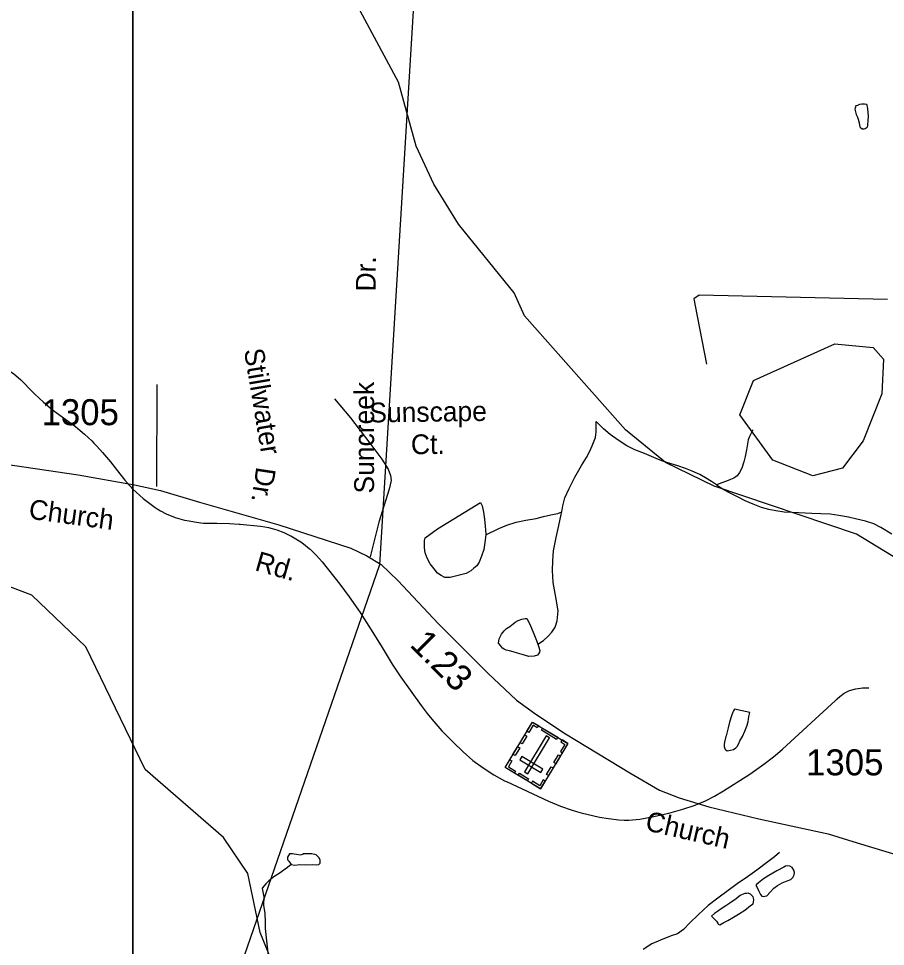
# Model space of a CAD drawing. Extents: x 2082433 to 2279600, y 546599 to 755198.
# Drawn here: x 2124939 to 2129105, y 611701 to 616158 of the extents above; entities that cross this region are included whole.
import ezdxf

# ---------------------------------------------------------------- set-up
doc = ezdxf.new("R2010")
doc.units = 0
for name, color, linetype in [('Exist Boundary Political Fire Districts', 7, 'Continuous'), ('Exist Cultural Cemetery CELL', 7, 'Continuous'), ('Exist Hydrographic Creek Single Shore', 7, 'Continuous'), ('Exist Hydrographic Misc Water Feature', 7, 'Continuous'), ('Exist Hydrographic Pond Under 1500 Sq Ft', 7, 'Continuous'), ('Exist Road Non-System Type 51', 7, 'Continuous'), ('Exist Road Non-System Type 51 Label', 7, 'Continuous'), ('Exist Road Secondary Mileage Hundredths English Label', 7, 'Continuous'), ('Exist Road Secondary Type 51 Attributed', 7, 'Continuous'), ('Exist Road Secondary Type 51 Label', 7, 'Continuous'), ('Exist Road Secondary Type 51 Number Label', 7, 'Continuous'), ('Map Preparation Inset Cut Line', 7, 'Continuous')]:
    doc.layers.add(name, color=color, linetype=linetype)

msp = doc.modelspace()

# ---------------------------------------------------------------- linework, layer by layer
at = {"layer": 'Exist Boundary Political Fire Districts'}
msp.add_lwpolyline([(2127327.8, 624286), (2126673.5, 613533.4), (2125185.8, 609236.3)], dxfattribs=at)
at = {"layer": 'Exist Cultural Cemetery CELL'}
for points in [[(2127448.1, 612457.8), (2127277.7, 612560.6), (2127409.2, 612778.6), (2127579.7, 612675.8)], [(2127437.5, 612761.5), (2127431.6, 612751.7), (2127412.8, 612763), (2127391.9, 612728.4), (2127382.4, 612734.2), (2127409.2, 612778.6)], [(2127524.5, 612695.6), (2127451.9, 612739.5), (2127457.7, 612749.2), (2127530.4, 612705.4)], [(2127381.6, 612710.9), (2127359.2, 612673.8), (2127349.5, 612679.6), (2127371.8, 612716.7)], [(2127369.9, 612539.1), (2127385.9, 612529.5), (2127490.7, 612703.1), (2127474.7, 612712.8)], [(2127551.3, 612692.8), (2127545.4, 612683), (2127564.2, 612671.6), (2127543.3, 612637), (2127552.9, 612631.3), (2127579.7, 612675.7)], [(2127347.5, 612654.4), (2127325.2, 612617.3), (2127315.4, 612623.2), (2127337.8, 612660.3)], [(2127300, 612597.7), (2127309.7, 612591.9), (2127293.1, 612564.3), (2127327.8, 612543.4), (2127322.1, 612533.8), (2127277.6, 612560.6)], [(2127448.4, 612537.1), (2127458, 612553.1), (2127357.2, 612613.9), (2127347.5, 612597.9)], [(2127543.6, 612615.9), (2127521.2, 612578.8), (2127511.4, 612584.7), (2127533.8, 612621.8)], [(2127508.8, 612558.3), (2127486.5, 612521.2), (2127476.7, 612527.1), (2127499.1, 612564.2)], [(2127384.7, 612496), (2127340.4, 612522.8), (2127346.2, 612532.5), (2127390.6, 612505.8)], [(2127470.5, 612494.8), (2127460.8, 612500.7), (2127444.2, 612473.1), (2127409.5, 612494.1), (2127403.7, 612484.6), (2127448.1, 612457.8)]]:
    msp.add_lwpolyline(points, close=True, dxfattribs=at)
at = {"layer": 'Exist Hydrographic Creek Single Shore'}
for points in [[(2130037.7, 612567.4), (2129869.8, 612816.8), (2129200.7, 613538.9), (2128966.7, 613681.5), (2128282.6, 613911.8), (2128048.7, 614024.9), (2127856.8, 614182.9), (2127370.6, 614730.8), (2127320.7, 614840.1), (2127052.7, 615170.3), (2126934.6, 615362.9), (2126850.6, 615545), (2126765.7, 615851.9), (2126488.6, 616369.2)], [(2126508.5, 610011.1), (2126398.6, 610387.3), (2126277.6, 611226.3), (2126201.5, 611519.9), (2126100.6, 611767.9), (2126040.6, 612051.2), (2125923.5, 612224.2), (2125547.6, 612550.1), (2125261.6, 613139.8), (2125002.6, 613387.8), (2124701.6, 613502.1), (2124051.5, 613676.1), (2123493.6, 613707.1), (2123301.5, 613737.2)]]:
    msp.add_lwpolyline(points, dxfattribs=at)
at = {"layer": 'Exist Hydrographic Misc Water Feature'}
for p, q in [((2125007.4, 614363.8), (2125016.5, 614354.4)), ((2125998.7, 613729.2), (2126004.4, 613728.8)), ((2126242.9, 613675.5), (2126248.4, 613672.8)), ((2126336.4, 613612.7), (2126340.5, 613609.4)), ((2126570.1, 613320.5), (2126581.4, 613304.3)), ((2127027.4, 612681.5), (2127075.4, 612635.9)), ((2127275.3, 612496.9), (2127283.5, 612492.6))]:
    msp.add_line(p, q, dxfattribs=at)
for points in [[(2128992.4, 615747), (2128980.5, 615744.7), (2128970.7, 615740.9), (2128962.5, 615738.5), (2128960.6, 615734.7), (2128960.8, 615728.6), (2128958.8, 615722.9), (2128960.8, 615710.8), (2128964.5, 615696.8), (2128971.1, 615684.9), (2128974.8, 615674.6), (2128979.1, 615656.9), (2128980.9, 615646.9), (2128983, 615638.9), (2128987.1, 615633), (2128993.2, 615628.8), (2129003.5, 615628.9), (2129008.8, 615630.9), (2129017, 615636.9), (2129021.1, 615642.8), (2129021.3, 615646.9), (2129022.8, 615668.9), (2129024.8, 615688.9), (2129022.8, 615707.1), (2129020.7, 615724.8), (2129018.9, 615734.8), (2129017, 615740.8), (2129016.8, 615744.9), (2129004.3, 615746.7), (2128992.4, 615747)], [(2124883, 614473.9), (2124914.5, 614452.8), (2124950.6, 614422.8), (2125007.4, 614363.8)], [(2124883, 614473.9), (2124914.5, 614452.8), (2124950.6, 614422.8), (2125007.4, 614363.8)], [(2125016.5, 614354.4), (2125058.5, 614314.8), (2125102.4, 614279.1)], [(2125016.5, 614354.4), (2125058.5, 614314.8), (2125102.4, 614279.1)], [(2125102.4, 614279.1), (2125212.5, 614198.8), (2125235, 614179.5)], [(2125102.4, 614279.1), (2125212.5, 614198.8), (2125235, 614179.5)], [(2127549.7, 613789.1), (2127555.4, 613817), (2127565.3, 613855.2), (2127584.9, 613901.3), (2127613, 613955.5), (2127644.4, 614011.5), (2127668.2, 614049.7), (2127682.3, 614077.6), (2127696.3, 614105.5), (2127705.7, 614129.6), (2127711.9, 614145.7), (2127713.7, 614159.6), (2127715.8, 614171.9), (2127715.6, 614185.7), (2127715.8, 614197.4), (2127715.6, 614211.6), (2127715.6, 614221.8)], [(2128292.8, 613918.3), (2128268.8, 613934.1), (2128240.7, 613952.1), (2128212.8, 613968.1), (2128176.7, 613983.7), (2128144.5, 613997.5), (2128108.2, 614009.5), (2128076.2, 614019.2), (2128050.4, 614027.2), (2128030.5, 614033), (2128004.1, 614045.1), (2127948.1, 614068.6), (2127900.5, 614086.3), (2127862.2, 614106.3), (2127820.1, 614132.2), (2127781.8, 614159.9), (2127750, 614187.8), (2127715.6, 614221.8)], [(2125235, 614179.5), (2125256.4, 614161.5), (2125290.4, 614128.9)], [(2125235, 614179.5), (2125256.4, 614161.5), (2125290.4, 614128.9)], [(2128469.5, 614183.1), (2128465.8, 614178.8), (2128459.7, 614166.8), (2128451.5, 614151), (2128445.8, 614134.8), (2128442.1, 614114.7), (2128438, 614087), (2128432, 614055), (2128424.4, 614029), (2128414.6, 613998.8), (2128404.5, 613976.8), (2128392.6, 613960.8), (2128376.4, 613950.6), (2128360.7, 613944.5), (2128341, 613936.5), (2128318.8, 613928.6), (2128292.8, 613918.3)], [(2125290.4, 614128.9), (2125300.5, 614119.2), (2125315, 614103.6)], [(2125290.4, 614128.9), (2125300.5, 614119.2), (2125315, 614103.6)], [(2125315, 614103.6), (2125342.7, 614074.3), (2125380.4, 614028.8), (2125425.3, 613971.9)], [(2125315, 614103.6), (2125342.7, 614074.3), (2125380.4, 614028.8), (2125425.3, 613971.9)], [(2125425.3, 613971.9), (2125449.5, 613941.1), (2125462.7, 613926.5)], [(2125425.3, 613971.9), (2125449.5, 613941.1), (2125462.7, 613926.5)], [(2125462.7, 613926.5), (2125488.7, 613897.3), (2125538.5, 613852.8), (2125595.5, 613809.7), (2125605.4, 613803.3)], [(2125462.7, 613926.5), (2125488.7, 613897.3), (2125538.5, 613852.8), (2125595.5, 613809.7), (2125605.4, 613803.3)], [(2129135.5, 613682.1), (2129083.5, 613713.9), (2129049.4, 613731.7), (2129009.2, 613743.4), (2128967.2, 613753.4), (2128927.2, 613763.1), (2128881.3, 613770.9), (2128839.2, 613776.8), (2128795.4, 613778.6), (2128751.5, 613780.4), (2128719.5, 613782), (2128689.1, 613784.1), (2128655.5, 613786), (2128619.2, 613787.8), (2128579.4, 613793.4), (2128545, 613799.4), (2128509.3, 613809.3), (2128469.5, 613825.1), (2128431.4, 613841), (2128396.9, 613858.8), (2128362.9, 613876.5), (2128329.3, 613894.5), (2128298.5, 613914.2), (2128292.8, 613918.3)], [(2125605.4, 613803.3), (2125621.4, 613793), (2125648.4, 613778.8), (2125691.5, 613762), (2125737.2, 613749), (2125758.7, 613744.9)], [(2125605.4, 613803.3), (2125621.4, 613793), (2125648.4, 613778.8), (2125691.5, 613762), (2125737.2, 613749), (2125758.7, 613744.9)], [(2127184.3, 613677.7), (2127180.8, 613641.7), (2127174.6, 613607.3), (2127164.6, 613575.6), (2127152.7, 613547.4), (2127141.2, 613529.2), (2127126.9, 613517.2), (2127112.9, 613505.1), (2127091, 613493), (2127064.9, 613485.2), (2127039.3, 613479), (2127013.3, 613472.8), (2126987.2, 613472.6), (2126969.4, 613482.6), (2126953, 613494.5), (2126936.8, 613514.3), (2126917.1, 613538.4), (2126902.9, 613566.5), (2126892.9, 613592.4), (2126890.4, 613616.3), (2126890.4, 613634.1), (2126890.6, 613650.3), (2126892.5, 613664.2), (2126952.2, 613706.3), (2127159.5, 613833.5), (2127167.5, 613817.3), (2127174, 613787.5), (2127178.1, 613753.6), (2127182.2, 613719.3), (2127184.5, 613681.7), (2127184.3, 613677.7)], [(2127184.3, 613677.7), (2127247.8, 613707.8), (2127285.8, 613723.9), (2127329.9, 613738.3), (2127377.4, 613748.2), (2127426, 613756.6), (2127461.7, 613766.7), (2127483.6, 613770.7), (2127506, 613775), (2127522, 613779), (2127531.6, 613781.2), (2127549.7, 613789.1)], [(2127434.6, 613152.7), (2127462.3, 613170.8), (2127484.3, 613191), (2127502.1, 613211), (2127518.1, 613235), (2127527.7, 613265.1), (2127531.8, 613313.1), (2127521.6, 613379.2), (2127509.1, 613448.8), (2127505.2, 613507), (2127506.8, 613553), (2127510.5, 613601.1), (2127522.2, 613665.1), (2127535.9, 613723), (2127547.6, 613775.1), (2127549.7, 613789.1)], [(2125758.7, 613744.9), (2125784.2, 613740.2), (2125815.5, 613736.3)], [(2125758.7, 613744.9), (2125784.2, 613740.2), (2125815.5, 613736.3)], [(2125815.5, 613736.3), (2125828.5, 613734.8), (2125891.2, 613733.7)], [(2125815.5, 613736.3), (2125828.5, 613734.8), (2125891.2, 613733.7)], [(2125891.2, 613733.7), (2125952.5, 613732.6), (2125998.7, 613729.2)], [(2125891.2, 613733.7), (2125952.5, 613732.6), (2125998.7, 613729.2)], [(2126004.4, 613728.8), (2126101.4, 613720.1), (2126122.7, 613716.8)], [(2126004.4, 613728.8), (2126101.4, 613720.1), (2126122.7, 613716.8)], [(2126122.7, 613716.8), (2126140.6, 613714), (2126158.4, 613709)], [(2126122.7, 613716.8), (2126140.6, 613714), (2126158.4, 613709)], [(2126158.4, 613709), (2126180.5, 613702.9), (2126214.4, 613689.3), (2126242.9, 613675.5)], [(2126158.4, 613709), (2126180.5, 613702.9), (2126214.4, 613689.3), (2126242.9, 613675.5)], [(2126248.4, 613672.8), (2126279.2, 613654.4), (2126295.2, 613643.9)], [(2126248.4, 613672.8), (2126279.2, 613654.4), (2126295.2, 613643.9)], [(2126295.2, 613643.9), (2126308.7, 613634.9), (2126336.4, 613612.7)], [(2126295.2, 613643.9), (2126308.7, 613634.9), (2126336.4, 613612.7)], [(2126340.5, 613609.4), (2126368.6, 613581.2), (2126397.5, 613547.7)], [(2126340.5, 613609.4), (2126368.6, 613581.2), (2126397.5, 613547.7)], [(2126397.5, 613547.7), (2126483.4, 613440.4), (2126528.5, 613380.8), (2126570.1, 613320.5)], [(2126397.5, 613547.7), (2126483.4, 613440.4), (2126528.5, 613380.8), (2126570.1, 613320.5)], [(2126581.4, 613304.3), (2126631.2, 613227.2), (2126681.5, 613145.2)], [(2126581.4, 613304.3), (2126631.2, 613227.2), (2126681.5, 613145.2)], [(2127434.6, 613152.7), (2127438.5, 613142.8), (2127444.5, 613122.8), (2127442.4, 613115), (2127438.7, 613106.6), (2127432.8, 613100.7), (2127416.8, 613094.6), (2127391, 613094.4), (2127358.8, 613102.6), (2127337, 613110.3), (2127316.7, 613116.2), (2127298.3, 613120.2), (2127282.3, 613124.2), (2127272.4, 613128.2), (2127264.4, 613134.2), (2127254.6, 613145.9), (2127246.4, 613158.1), (2127248.5, 613178), (2127260.1, 613200.2), (2127272.2, 613216.2), (2127283.9, 613228.2), (2127300.1, 613237.9), (2127315.7, 613250.2), (2127326, 613258.3), (2127340.1, 613266.3), (2127358.2, 613272.5), (2127374.1, 613276.6), (2127382.1, 613276.6), (2127395.7, 613248.6), (2127416.2, 613202.5), (2127428.3, 613170.7), (2127434.6, 613152.7)], [(2126681.5, 613145.2), (2126735.4, 613056.8), (2126776.4, 612994.5)], [(2126681.5, 613145.2), (2126735.4, 613056.8), (2126776.4, 612994.5)], [(2126776.4, 612994.5), (2126874.6, 612857.8), (2126902.5, 612820), (2126909.5, 612811.4)], [(2126776.4, 612994.5), (2126874.6, 612857.8), (2126902.5, 612820), (2126909.5, 612811.4)], [(2128873.3, 612890.6), (2128885.6, 612901.5), (2128907.3, 612917.7), (2128932.5, 612930.5), (2128962.5, 612938.8), (2128986.3, 612941.5)], [(2128873.3, 612890.6), (2128885.6, 612901.5), (2128907.3, 612917.7), (2128932.5, 612930.5), (2128962.5, 612938.8), (2128986.3, 612941.5)], [(2128986.3, 612941.5), (2128995.5, 612942.5), (2129025.4, 612942.8)], [(2128986.3, 612941.5), (2128995.5, 612942.5), (2129025.4, 612942.8)], [(2128574.9, 612618.8), (2128610.4, 612648.9), (2128864.7, 612882.8), (2128873.3, 612890.6)], [(2128574.9, 612618.8), (2128610.4, 612648.9), (2128864.7, 612882.8), (2128873.3, 612890.6)], [(2128339.7, 612712.8), (2128337.9, 612708.6), (2128332.2, 612682.7), (2128330.3, 612670.8), (2128330.3, 612660.7), (2128334.2, 612650.8), (2128338.7, 612644.8), (2128344.5, 612640.7), (2128360, 612643.2), (2128374.4, 612647.1), (2128386.3, 612655.1), (2128392.4, 612661), (2128400.2, 612675.2), (2128406, 612689), (2128418.3, 612709), (2128429.8, 612735.3), (2128439.8, 612759.3), (2128445.8, 612779.5), (2128449.6, 612805.3), (2128453.3, 612825.4), (2128379.5, 612841), (2128375.6, 612833.1), (2128371.5, 612826.8), (2128365.6, 612809.1), (2128355.9, 612778.9), (2128350, 612751), (2128339.7, 612712.8)], [(2126909.5, 612811.4), (2126934.5, 612780.8), (2126974.1, 612737.3)], [(2126909.5, 612811.4), (2126934.5, 612780.8), (2126974.1, 612737.3)], [(2126974.1, 612737.3), (2126980.4, 612730.2), (2127027.4, 612681.5)], [(2126974.1, 612737.3), (2126980.4, 612730.2), (2127027.4, 612681.5)], [(2127075.4, 612635.9), (2127122.6, 612594.7), (2127171.6, 612558.2), (2127223.4, 612525.2), (2127275.3, 612496.9)], [(2127075.4, 612635.9), (2127122.6, 612594.7), (2127171.6, 612558.2), (2127223.4, 612525.2), (2127275.3, 612496.9)], [(2128528, 612581.1), (2128560.6, 612606.7), (2128574.9, 612618.8)], [(2128528, 612581.1), (2128560.6, 612606.7), (2128574.9, 612618.8)], [(2128453.5, 612528.8), (2128521.4, 612575.8), (2128528, 612581.1)], [(2128284.2, 612423.1), (2128326.4, 612448.3), (2128453.5, 612528.8)], [(2128284.2, 612423.1), (2128326.4, 612448.3), (2128453.5, 612528.8)], [(2127283.5, 612492.6), (2127486.7, 612398.6), (2127543.3, 612375.1)], [(2127283.5, 612492.6), (2127486.7, 612398.6), (2127543.3, 612375.1)], [(2128204.6, 612385.8), (2128240.5, 612400.5), (2128284.2, 612423.1)], [(2128204.6, 612385.8), (2128240.5, 612400.5), (2128284.2, 612423.1)], [(2127543.3, 612375.1), (2127600.5, 612354.7), (2127620.2, 612349)], [(2127543.3, 612375.1), (2127600.5, 612354.7), (2127620.2, 612349)], [(2127849.9, 612308.1), (2127871.4, 612307.5), (2127924.3, 612311.7), (2127984.6, 612322.9), (2128063.7, 612341.7), (2128131.4, 612360.7), (2128190.5, 612380), (2128204.6, 612385.8)], [(2127849.9, 612308.1), (2127871.4, 612307.5), (2127924.3, 612311.7), (2127984.6, 612322.9), (2128063.7, 612341.7), (2128131.4, 612360.7), (2128190.5, 612380), (2128204.6, 612385.8)], [(2127620.2, 612349), (2127642.6, 612342.6), (2127731.6, 612322.2)], [(2127620.2, 612349), (2127642.6, 612342.6), (2127731.6, 612322.2)], [(2127731.6, 612322.2), (2127774.4, 612314.7), (2127823.4, 612308.9), (2127849.9, 612308.1)], [(2127731.6, 612322.2), (2127774.4, 612314.7), (2127823.4, 612308.9), (2127849.9, 612308.1)], [(2126249.4, 612093.8), (2126267.5, 612092), (2126291.5, 612094.1), (2126319.4, 612092.2), (2126351.6, 612094.4), (2126369.4, 612092.4), (2126381.5, 612094.5), (2126389.3, 612100.5), (2126389.3, 612104.5), (2126389.3, 612114.5), (2126383.1, 612126.5), (2126369.2, 612140.4), (2126349.3, 612146.3), (2126323.3, 612146.2), (2126305.2, 612146.1), (2126305.2, 612142.1), (2126293.1, 612140), (2126275.3, 612142), (2126263.2, 612143.9), (2126255.2, 612145.9), (2126241.2, 612145.9), (2126231.2, 612129.8), (2126231.2, 612119.8), (2126233.2, 612115.8), (2126237.5, 612109.8), (2126249.4, 612093.8)], [(2128596.5, 612152.2), (2128572.5, 612132), (2128540.7, 612107.9), (2128486.8, 612067.7), (2128443.1, 612035.5), (2128393.3, 612001.3), (2128299.5, 611932.9), (2128253.8, 611896.7), (2128206, 611852.5), (2128166.1, 611814.4), (2128134.3, 611782.2), (2128106.2, 611762.1), (2128076.2, 611752), (2128024.6, 611731.7), (2127982.5, 611713.6), (2127940.7, 611685.4)], [(2126249.4, 612093.8), (2126231.4, 612079.8), (2126191.6, 612051.7), (2126165.8, 612035.6), (2126141.8, 612015.4), (2126127.6, 612001.4), (2126110, 611981.3)], [(2128616.8, 612082.3), (2128582.7, 612064.1), (2128545, 612041.9), (2128519, 612025.9), (2128495.2, 612005.7), (2128485.3, 611997.7), (2128483.3, 611993.7), (2128487.2, 611987.7), (2128495.2, 611969.7), (2128505.2, 611949.8), (2128511.6, 611941.9), (2128519.6, 611939.9), (2128525.5, 611942), (2128535.6, 611944), (2128551.1, 611962), (2128569.2, 611980), (2128587.2, 611994.2), (2128609, 612006.2), (2128633, 612016.4), (2128651, 612022.4), (2128661.1, 612032.5), (2128667, 612044.5), (2128668.6, 612056.5), (2128664.7, 612066.5), (2128656.7, 612080.4), (2128646.7, 612086.4), (2128634.8, 612088.3), (2128624.8, 612086.3), (2128616.8, 612082.3)], [(2126110, 611981.3), (2126111.8, 611971.3), (2126118.2, 611939.3), (2126116.2, 611899.4), (2126122.5, 611859.4), (2126124.8, 611819.4), (2126124.8, 611787.5), (2126130.9, 611727.5), (2126137.3, 611669.5), (2126145.5, 611601.6), (2126157.8, 611559.7), (2126171.9, 611519.8), (2126177.9, 611511.8)], [(2128315.7, 611881), (2128297.7, 611869), (2128283.8, 611858.9), (2128270, 611846.8), (2128278, 611838.9), (2128294, 611822.9), (2128300, 611812.9), (2128302, 611807), (2128310, 611805), (2128328.1, 611815.1), (2128347.9, 611825.2), (2128375.8, 611841.2), (2128399.8, 611855.4), (2128429.8, 611875.5), (2128457.4, 611897.6), (2128469.5, 611905.7), (2128471.4, 611913.7), (2128473.4, 611925.7), (2128469.5, 611939.7), (2128457.2, 611951.6), (2128445.1, 611957.5), (2128437.1, 611955.5), (2128429.1, 611955.5), (2128421.6, 611951.4), (2128407.4, 611945.4), (2128387.5, 611929.3), (2128357.6, 611909.2), (2128337.7, 611895.1), (2128315.7, 611881)]]:
    msp.add_lwpolyline(points, dxfattribs=at)
at = {"layer": 'Exist Hydrographic Pond Under 1500 Sq Ft'}
msp.add_lwpolyline([(2128756.7, 613961.3), (2128564.6, 614037.3), (2128405.7, 614253.8), (2128471.7, 614419.8), (2128862.8, 614595.6), (2129045.7, 614578.7), (2129095.7, 614521.9), (2129088.7, 614354.8), (2128997.7, 614130.2), (2128898.6, 613997.8), (2128756.7, 613961.3)], dxfattribs=at)
at = {"layer": 'Exist Road Non-System Type 51'}
msp.add_line((2125603.6, 614400.5), (2125601.9, 613910.6), dxfattribs=at)
for points in [[(2129115.3, 614809.1), (2128209.4, 614830.2), (2128185.3, 614812.1), (2128191.3, 614778.9), (2128245.6, 614498.4)], [(2126457.8, 614332.2), (2126534.1, 614240.7), (2126626.6, 614119), (2126685, 614041.2), (2126715.1, 613993.4), (2126727.3, 613963.6), (2126729.4, 613939.5), (2126719.5, 613897.5), (2126670.3, 613739.4), (2126628.9, 613573.2)]]:
    msp.add_lwpolyline(points, dxfattribs=at)
at = {"layer": 'Exist Road Secondary Type 51 Attributed'}
msp.add_lwpolyline([(2124712.8, 614041.8), (2125225.1, 613966.4), (2125496.1, 613918.9), (2125620.5, 613891.5), (2125808.1, 613834.5), (2126189.7, 613726.9), (2126535.5, 613613.5), (2126612.5, 613577.6), (2126681, 613534.9), (2126761.1, 613458.9), (2126957.2, 613250), (2127194.4, 613013.2), (2127332.5, 612884.5), (2127425.3, 612815.9), (2127567.6, 612722.6), (2127876.5, 612534.8), (2128019.9, 612452), (2128114.7, 612415), (2128257.1, 612370.7), (2128497.4, 612313.8), (2128830.6, 612241), (2128969.7, 612198.8), (2129260.7, 612110.2)], dxfattribs=at)
at = {"layer": 'Map Preparation Inset Cut Line'}
for points in [[(2125488.3, 585979.7), (2103425.3, 630228.2), (2125488.3, 630228.2)], [(2125488.3, 630228.2), (2201171.6, 630228.2), (2201171.6, 601522.9), (2185962.8, 601519.6), (2185962.8, 585979.7), (2125488.3, 585979.7)]]:
    msp.add_lwpolyline(points, close=True, dxfattribs=at)

# ---------------------------------------------------------------- texts
at = {"layer": 'Exist Road Non-System Type 51 Label'}
for s, rotation, p in [('Dr.', 89.4037, (2126654.9, 614846.9)), ('Stillwater', 279.4554, (2126021.9, 614566.2)), ('Suncreek', 90, (2126647.6, 613876.6)), ('Sunscape', 0.7963, (2126625.5, 614217.7)), ('Ct.', 0.7963, (2126825.4, 614065)), ('Dr.', 261.5007, (2126082.3, 614007.7))]:
    msp.add_text(s, height=95, rotation=rotation, dxfattribs=at).set_placement(p)
at = {"layer": 'Exist Road Secondary Mileage Hundredths English Label'}
msp.add_text('1.23', height=125, rotation=315.0438, dxfattribs=at).set_placement((2126814.6, 613146.3))
at = {"layer": 'Exist Road Secondary Type 51 Label'}
for s, rotation, p in [('Church', 352.2606, (2124984.1, 613756.4)), ('Rd.', 344.0394, (2126070, 613508.9)), ('Church', 347.1075, (2127946.4, 612260))]:
    msp.add_text(s, height=95, rotation=rotation, dxfattribs=at).set_placement(p)
at = {"layer": 'Exist Road Secondary Type 51 Number Label'}
for p in [(2125049.4, 614204.8), (2128723.9, 612522.7)]:
    msp.add_text('1305', height=125, dxfattribs=at).set_placement(p)

doc.saveas('drawing.dxf')
